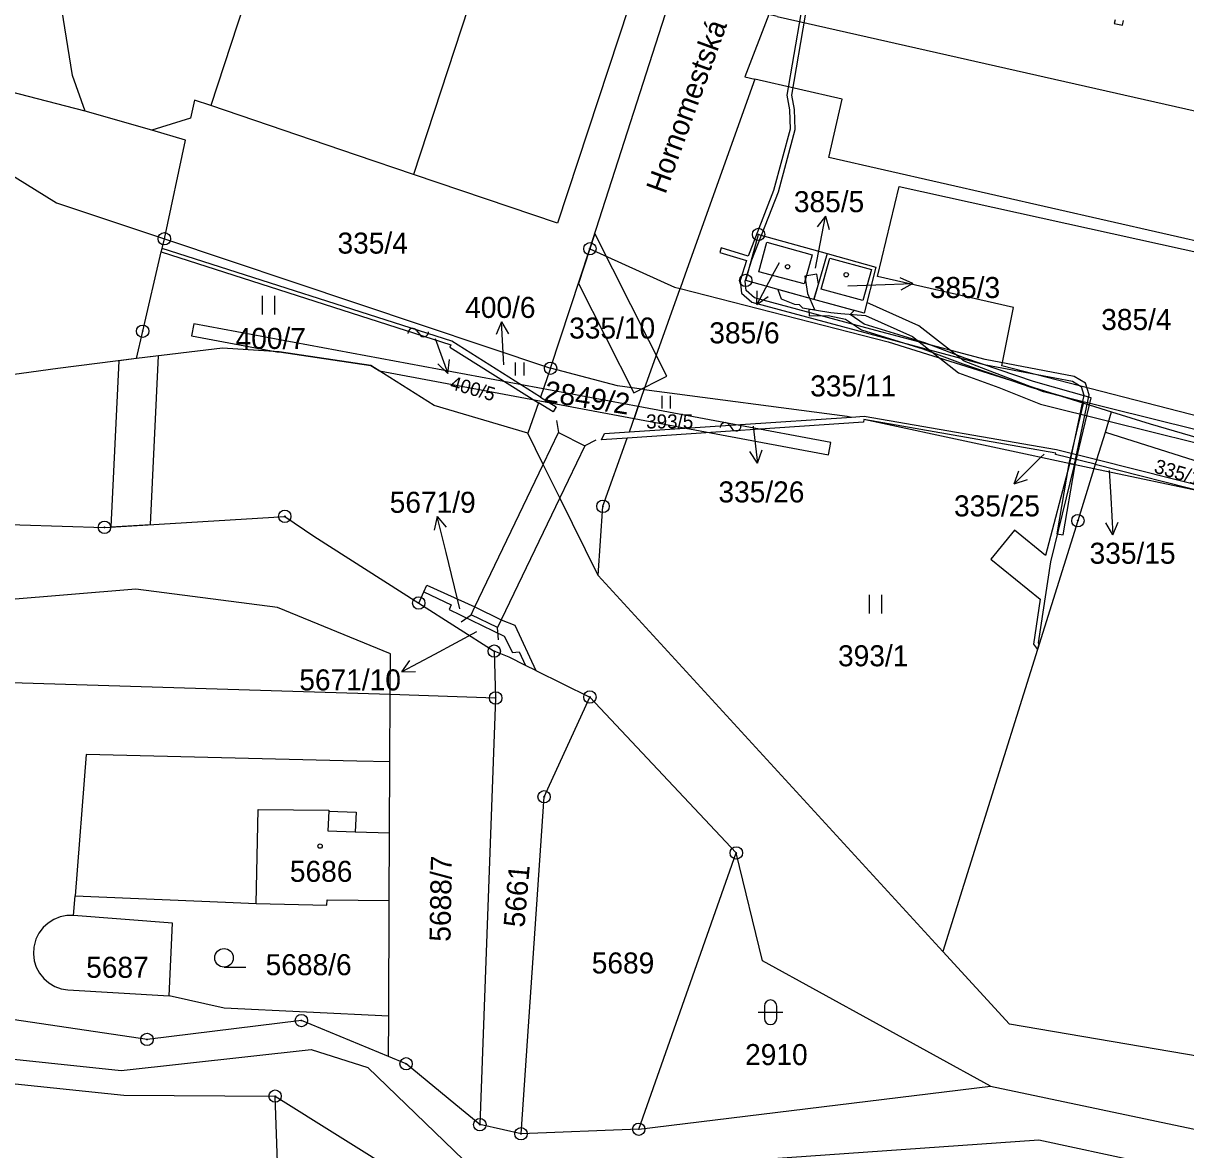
# Model space of a CAD drawing. Extents: x -644096 to -634268, y -1141430 to -1133463.
# Drawn here: x -639973.7 to -639879.7, y -1138219.7 to -1138128.6 of the extents above; entities that cross this region are included whole.
import ezdxf

# ---------------------------------------------------------------- set-up
doc = ezdxf.new("R2010")
doc.units = 0
for name, color, linetype in [('_CIVIL_CONSTRUCTION', 7, 'Continuous'), ('B_Hranice _3D', 7, 'Continuous'), ('M_Svah_Nasyp', 7, 'Continuous'), ('M_Svah_Zarez', 7, 'Continuous'), ('spodek_zarez', 7, 'Continuous'), ('svrsek_osa_sjezdy', 7, 'Continuous'), ('svrsek_osa_VRT', 7, 'Continuous'), ('svrsek_popisy_VRT', 7, 'Continuous'), ('terminal_VRT', 7, 'Continuous')]:
    doc.layers.add(name, color=color, linetype=linetype)

msp = doc.modelspace()

# ---------------------------------------------------------------- linework, layer by layer
at = {"layer": '_CIVIL_CONSTRUCTION'}
for centre, radius in [((-639914.26, -1138145.67), 0.5), ((-639962.31, -1138146.02), 0.5), ((-639962.31, -1138146.02), 0.0303), ((-639927.9, -1138146.83), 0.5), ((-639914.26, -1138145.67), 0.0303), ((-639927.9, -1138146.83), 0.0303), ((-639915.3, -1138149.39), 0.5), ((-639915.3, -1138149.39), 0.0303), ((-639964.06, -1138153.5), 0.5), ((-639964.06, -1138153.5), 0.0303), ((-639931.08, -1138156.49), 0.5), ((-639931.08, -1138156.49), 0.0303), ((-639952.57, -1138168.47), 0.5), ((-639926.84, -1138167.66), 0.5), ((-639926.84, -1138167.66), 0.0303), ((-639967.15, -1138169.36), 0.5), ((-639952.57, -1138168.47), 0.0303), ((-639888.44, -1138168.82), 0.5), ((-639888.44, -1138168.82), 0.0303), ((-639967.15, -1138169.36), 0.0303), ((-639941.74, -1138175.48), 0.5), ((-639941.74, -1138175.48), 0.0303), ((-639935.63, -1138179.37), 0.5), ((-639935.63, -1138179.37), 0.0303), ((-639935.52, -1138183.16), 0.5), ((-639927.9, -1138183.08), 0.5), ((-639935.52, -1138183.16), 0.0303), ((-639927.9, -1138183.08), 0.0303), ((-639931.6, -1138191.15), 0.5), ((-639931.6, -1138191.15), 0.0303), ((-639916.06, -1138195.69), 0.5), ((-639916.06, -1138195.69), 0.0303), ((-639951.23, -1138209.24), 0.5), ((-639951.23, -1138209.24), 0.0303), ((-639963.71, -1138210.77), 0.5), ((-639963.71, -1138210.77), 0.0303), ((-639942.76, -1138212.74), 0.5), ((-639942.76, -1138212.74), 0.0303), ((-639953.35, -1138215.35), 0.5), ((-639953.35, -1138215.35), 0.0303), ((-639936.8, -1138217.66), 0.5), ((-639936.8, -1138217.66), 0.0303), ((-639923.95, -1138218.03), 0.5), ((-639933.47, -1138218.4), 0.5), ((-639933.47, -1138218.4), 0.0303), ((-639923.95, -1138218.03), 0.0303)]:
    msp.add_circle(centre, radius, dxfattribs=at)
at = {"layer": 'B_Hranice _3D'}
for points in [[(-639910.85, -1138127.84), (-639911.97, -1138134.4), (-639911.76, -1138135.6), (-639911.71, -1138137.16), (-639913.04, -1138142.11), (-639915.11, -1138147.42), (-639917.28, -1138146.76), (-639917.4, -1138147.14), (-639915.24, -1138147.79), (-639915.74, -1138149.4), (-639915.65, -1138150.42), (-639914.8, -1138151.15), (-639905.27, -1138153.72), (-639896.02, -1138156.18), (-639888.88, -1138157.53), (-639888.17, -1138157.96), (-639887.96, -1138158.66), (-639889.11, -1138164.2), (-639888.71, -1138164.28), (-639887.54, -1138158.64), (-639887.83, -1138157.7), (-639888.74, -1138157.15), (-639895.94, -1138155.78), (-639905.17, -1138153.34), (-639914.6, -1138150.79), (-639915.27, -1138150.22), (-639915.34, -1138149.44), (-639914.8, -1138147.73), (-639912.66, -1138142.23), (-639911.31, -1138137.2), (-639911.36, -1138135.56), (-639911.57, -1138134.4), (-639910.47, -1138127.94)], [(-639885.42, -1138128.32), (-639885.51, -1138128.61), (-639884.84, -1138128.76), (-639884.76, -1138128.38)], [(-639875.28, -1138162.37), (-639889.53, -1138158.82), (-639891.21, -1138158.4), (-639892.52, -1138157.89), (-639897.63, -1138155.92), (-639901.29, -1138153.07), (-639905.51, -1138151.19), (-639905.73, -1138152.05), (-639909.78, -1138150.94), (-639912.7, -1138150.12), (-639912.44, -1138150.88)], [(-639912.44, -1138150.88), (-639911.36, -1138151.32), (-639910.98, -1138151.34), (-639910.71, -1138151.6), (-639909.58, -1138151.81), (-639908.42, -1138152), (-639907.6, -1138152.08), (-639905.62, -1138152.24), (-639901.81, -1138153.93), (-639899.59, -1138155.68), (-639898.09, -1138156.86), (-639894.83, -1138158.06), (-639891.46, -1138159.4), (-639885.94, -1138160.77), (-639875.52, -1138163.35)]]:
    msp.add_lwpolyline(points, dxfattribs=at)
for points in [[(-639927.5, -1138145.6), (-639927.9, -1138146.83), (-639928.83, -1138149.64), (-639924.35, -1138158.49), (-639921.67, -1138157.13)], [(-639910.52, -1138149.04), (-639910.31, -1138150.46), (-639909.73, -1138151.75), (-639910.19, -1138151.76), (-639910.17, -1138152.26), (-639908.62, -1138152.22), (-639907.24, -1138152.53), (-639905.93, -1138153.38), (-639900.97, -1138154.92), (-639897.74, -1138156.15), (-639893.82, -1138157.48), (-639892.17, -1138158.04), (-639890.55, -1138158.5), (-639887.98, -1138159.23), (-639889.16, -1138164.19), (-639888.67, -1138164.29), (-639887.38, -1138158.89), (-639892.03, -1138157.56), (-639897.58, -1138155.67), (-639900.81, -1138154.44), (-639905.71, -1138152.92), (-639906.85, -1138152.14), (-639906.53, -1138151.83), (-639909.78, -1138150.94), (-639909.42, -1138149.7), (-639909.54, -1138148.9)], [(-639959.93, -1138152.89), (-639960.11, -1138153.87), (-639953.22, -1138155.16), (-639953.03, -1138155.17), (-639945.61, -1138156.27), (-639944.92, -1138156.71), (-639924.33, -1138160.55), (-639923.99, -1138159.6)], [(-639965.99, -1138155.9), (-639966.63, -1138169.33), (-639963.42, -1138169.13), (-639962.77, -1138155.5), (-639964.57, -1138155.72)], [(-639923.99, -1138159.6), (-639924.33, -1138160.55), (-639908.6, -1138163.49), (-639908.42, -1138162.51)], [(-639889.14, -1138164.35), (-639891.05, -1138171.65), (-639893.57, -1138169.6), (-639895.47, -1138171.92), (-639891.48, -1138175.16), (-639892.04, -1138178.81), (-639891.71, -1138179.25), (-639891.57, -1138178.78), (-639891.62, -1138178.71), (-639890.62, -1138172.16), (-639888.74, -1138164.43), (-639888.71, -1138164.28), (-639889.11, -1138164.2)], [(-639888.67, -1138164.29), (-639889.16, -1138164.19), (-639889.2, -1138164.37), (-639890.13, -1138169.89), (-639889.63, -1138169.97), (-639888.7, -1138164.47)]]:
    msp.add_lwpolyline(points, close=True, dxfattribs=at)
at = {"layer": 'M_Svah_Nasyp'}
for p, q in [((-639930.603, -1138160.715), (-639930.43, -1138161.699)), ((-639927.416, -1138162.301), (-639928.299, -1138162.77)), ((-639937.2, -1138175.8), (-639931.67, -1138164.29)), ((-639930.33, -1138166.98), (-639935.08, -1138176.84)), ((-639938.32, -1138177.003), (-639937.501, -1138176.43)), ((-639937.5, -1138176.43), (-639937.2, -1138175.8)), ((-639935.293, -1138178.457), (-639935.381, -1138177.461)), ((-639954.89, -1138199.79), (-639954.72, -1138192.17)), ((-639954.72, -1138192.17), (-639949.02, -1138192.22)), ((-639949.02, -1138192.32), (-639949.08, -1138193.89)), ((-639949.02, -1138192.22), (-639949.02, -1138192.32)), ((-639949.02, -1138192.32), (-639946.81, -1138192.4)), ((-639946.81, -1138192.4), (-639946.87, -1138193.97)), ((-639949.08, -1138193.89), (-639946.87, -1138193.97)), ((-639946.87, -1138193.97), (-639944.1, -1138194.07))]:
    msp.add_line(p, q, dxfattribs=at)
for points in [[(-639905.12, -1138148.52), (-639905.82, -1138151.03), (-639909.2, -1138150.11), (-639908.51, -1138147.6), (-639905.12, -1138148.52)], [(-639931.67, -1138164.29), (-639930.43, -1138161.7), (-639928.3, -1138162.77), (-639930.33, -1138166.98)], [(-639935.08, -1138176.84), (-639935.38, -1138177.46), (-639937.5, -1138176.43)]]:
    msp.add_lwpolyline(points, dxfattribs=at)
at = {"layer": 'M_Svah_Zarez'}
for p, q in [((-639941.88, -1138153.476), (-639941.68, -1138153.744)), ((-639916.62, -1138161.096), (-639916.42, -1138161.364))]:
    msp.add_line(p, q, dxfattribs=at)
for centre in [(-639911.917, -1138148.289), (-639907.177, -1138148.929), (-639949.717, -1138195.139)]:
    msp.add_circle(centre, 0.175, dxfattribs=at)
for centre, start, end in [((-639942.224, -1138153.668), 29.29136, 181.21887), ((-639941.336, -1138153.551), 209.29136, 1.21887), ((-639916.964, -1138161.288), 29.29136, 181.21887), ((-639916.076, -1138161.171), 209.29136, 1.21887)]:
    msp.add_arc(centre, 0.394, start, end, dxfattribs=at)
at = {"layer": 'spodek_zarez'}
msp.add_circle((-638683.068, -1137056.847), 1378.084, dxfattribs=at)
at = {"layer": 'svrsek_osa_sjezdy'}
for p, q in [((-639954.371, -1138152.15), (-639954.371, -1138150.65)), ((-639953.37, -1138152.15), (-639953.37, -1138150.65)), ((-639933.918, -1138157.07), (-639933.918, -1138156.02)), ((-639933.217, -1138157.07), (-639933.217, -1138156.02)), ((-639922.062, -1138159.74), (-639922.062, -1138158.735)), ((-639921.392, -1138159.74), (-639921.392, -1138158.735)), ((-639905.281, -1138176.33), (-639905.281, -1138174.83)), ((-639904.28, -1138176.33), (-639904.28, -1138174.83)), ((-639957.483, -1138204.92), (-639955.733, -1138204.92)), ((-639913.791, -1138208.071), (-639913.791, -1138209.072)), ((-639912.789, -1138209.072), (-639912.789, -1138208.071)), ((-639914.291, -1138208.571), (-639912.289, -1138208.571))]:
    msp.add_line(p, q, dxfattribs=at)
msp.add_circle((-639957.483, -1138204.17), 0.75, dxfattribs=at)
for centre, start, end in [((-639913.29, -1138208.071), 0, 180), ((-639913.29, -1138209.071), 180, 359.98789)]:
    msp.add_arc(centre, 0.5, start, end, dxfattribs=at)
at = {"layer": 'svrsek_popisy_VRT'}
for p, q in [((-639908.847, -1138144.184), (-639909.53, -1138145.072)), ((-639909.42, -1138147.13), (-639908.847, -1138144.184)), ((-639908.847, -1138144.184), (-639908.547, -1138145.263)), ((-639909.66, -1138148.39), (-639909.42, -1138147.13)), ((-639912.6, -1138147.97), (-639912.99, -1138148.7)), ((-639912.99, -1138148.7), (-639914.399, -1138151.35)), ((-639901.781, -1138149.645), (-639902.799, -1138149.18)), ((-639907.04, -1138149.82), (-639904.78, -1138149.75)), ((-639904.78, -1138149.75), (-639901.781, -1138149.645)), ((-639901.781, -1138149.645), (-639902.764, -1138150.181)), ((-639914.399, -1138151.35), (-639914.371, -1138150.23)), ((-639914.399, -1138151.35), (-639913.487, -1138150.701)), ((-639935.037, -1138152.743), (-639935.485, -1138153.769)), ((-639934.88, -1138155.74), (-639935.037, -1138152.743)), ((-639935.037, -1138152.743), (-639934.485, -1138153.717)), ((-639940.41, -1138154.09), (-639939.384, -1138156.91)), ((-639934.86, -1138156.23), (-639934.88, -1138155.74)), ((-639939.384, -1138156.91), (-639940.197, -1138156.14)), ((-639939.384, -1138156.91), (-639939.256, -1138155.798)), ((-639914.71, -1138161.18), (-639914.344, -1138164.159)), ((-639914.344, -1138164.159), (-639914.963, -1138163.226)), ((-639914.344, -1138164.159), (-639913.969, -1138163.104)), ((-639891.46, -1138163.72), (-639893.582, -1138165.842)), ((-639891.17, -1138163.43), (-639891.46, -1138163.72)), ((-639893.582, -1138165.842), (-639893.228, -1138164.78)), ((-639885.91, -1138164.76), (-639885.78, -1138166.96)), ((-639893.582, -1138165.842), (-639892.52, -1138165.488)), ((-639885.78, -1138166.96), (-639885.623, -1138169.957)), ((-639940.246, -1138168.488), (-639940.49, -1138169.581)), ((-639939.52, -1138171.4), (-639940.246, -1138168.488)), ((-639940.246, -1138168.488), (-639939.518, -1138169.339)), ((-639885.623, -1138169.957), (-639886.175, -1138168.983)), ((-639885.623, -1138169.957), (-639885.175, -1138168.931)), ((-639938.41, -1138175.95), (-639939.52, -1138171.4)), ((-639937.07, -1138177.82), (-639940.46, -1138179.64)), ((-639940.46, -1138179.64), (-639943.11, -1138181.049)), ((-639943.11, -1138181.049), (-639942.461, -1138180.137)), ((-639943.11, -1138181.049), (-639941.99, -1138181.021))]:
    msp.add_line(p, q, dxfattribs=at)
at = {"layer": 'terminal_VRT'}
for p, q in [((-639963.32, -1138137.23), (-639968.71, -1138135.7)), ((-639962.49, -1138146.81), (-639962.31, -1138146.02)), ((-639962.31, -1138146.02), (-639931.08, -1138156.49)), ((-639962.56, -1138147.09), (-639962.49, -1138146.81)), ((-639931.08, -1138156.49), (-639927.9, -1138146.83)), ((-639908.71, -1138147.22), (-639909.78, -1138150.94)), ((-639923.5, -1138158.21), (-639920.61, -1138150.05)), ((-639931.08, -1138156.49), (-639931.9, -1138158.82)), ((-639924.71, -1138161.64), (-639923.5, -1138158.21)), ((-639932.06, -1138159.28), (-639932.93, -1138161.75)), ((-639924.71, -1138161.64), (-639906.74, -1138160.44)), ((-639886.22, -1138161.67), (-639885.71, -1138160.01)), ((-639887.14, -1138164.62), (-639905.76, -1138160.65)), ((-639886.91, -1138163.88), (-639886.22, -1138161.67)), ((-639886.91, -1138163.88), (-639887.03, -1138164.26)), ((-639886.91, -1138163.88), (-639851.14, -1138172.94)), ((-639887.14, -1138164.62), (-639888.44, -1138168.82)), ((-639887.03, -1138164.26), (-639887.14, -1138164.62)), ((-639877.69, -1138166.63), (-639887.14, -1138164.62)), ((-639887.03, -1138164.26), (-639877.69, -1138166.63)), ((-639888.44, -1138168.82), (-639899.37, -1138203.65)), ((-639899.37, -1138203.65), (-639927.22, -1138173.25)), ((-639941.74, -1138175.48), (-639941.32, -1138174.58)), ((-639941.74, -1138175.48), (-639935.63, -1138179.37)), ((-639935.63, -1138179.37), (-639935.52, -1138183.16)), ((-639932.28, -1138180.93), (-639933.11, -1138180.52)), ((-639932.28, -1138180.93), (-639927.9, -1138183.08)), ((-639944.04, -1138182.89), (-639974.67, -1138181.92)), ((-639944.07, -1138188.33), (-639944.04, -1138182.89)), ((-639935.52, -1138183.16), (-639944.04, -1138182.89)), ((-639935.52, -1138183.16), (-639936.8, -1138217.66)), ((-639927.9, -1138183.08), (-639916.06, -1138195.69)), ((-639923.95, -1138218.03), (-639916.06, -1138195.69)), ((-639913.93, -1138204.4), (-639916.06, -1138195.69)), ((-639969.65, -1138200.75), (-639969.52, -1138199.15)), ((-639944.17, -1138208.89), (-639944.13, -1138199.54)), ((-639895.5, -1138214.55), (-639913.93, -1138204.4)), ((-639970.12, -1138206.76), (-639961.92, -1138207.24)), ((-639944.19, -1138212.15), (-639944.17, -1138208.89)), ((-639923.95, -1138218.03), (-639895.5, -1138214.55)), ((-639895.5, -1138214.55), (-639874.33, -1138219.01)), ((-639953.35, -1138215.35), (-639939.46, -1138224.02)), ((-639923.95, -1138218.03), (-639933.47, -1138218.4))]:
    msp.add_line(p, q, dxfattribs=at)
for points in [[(-639927.9, -1138146.83), (-639908.86, -1138087.63), (-639907.59, -1138083.46), (-639903.5, -1138070.07)], [(-639922.98, -1138083.74), (-639923.39, -1138083.6), (-639942.16, -1138140.82)], [(-639912.14, -1138087.13), (-639911.61, -1138087.35), (-639930.53, -1138144.76), (-639942.16, -1138140.82)], [(-639964.57, -1138155.72), (-639970.93, -1138156.51), (-639981.92, -1138158.02), (-640012.66, -1138153.48), (-640025.08, -1138154.19), (-640066.74, -1138155.12), (-640091.07, -1138158.68), (-640100.29, -1138160), (-640106.04, -1138156.61), (-640110.39, -1138154.04), (-640117.22, -1138149.62), (-640118.33, -1138148.11), (-640122.99, -1138140.9), (-640128.97, -1138129.83), (-640128.12, -1138113.45), (-640129.91, -1138106.89), (-640135.07, -1138095.63), (-640136.46, -1138093.31)], [(-639968.71, -1138135.7), (-639969.73, -1138132.82), (-639970.59, -1138127.46), (-639969.22, -1138123.64), (-639966.22, -1138119.77), (-639964.17, -1138117.3), (-639960.15, -1138112.52), (-639957.21, -1138108.41), (-639954.46, -1138104.44), (-639949.28, -1138095.74), (-639948.96, -1138095.68), (-639948.23, -1138095.98), (-639947.26, -1138093.32)], [(-639947.26, -1138093.32), (-639945.06, -1138094.04), (-639958.55, -1138135.26)], [(-640125.7, -1138099.66), (-640117.45, -1138103.37), (-640034.93, -1138122.75), (-639981.87, -1138136.41), (-639971.04, -1138143.12), (-639962.31, -1138146.02)], [(-639968.71, -1138135.7), (-639974.86, -1138134.11), (-640033.9, -1138118.76)], [(-639912.75, -1138128.04), (-639913.42, -1138127.89), (-639915.38, -1138132.94), (-639914.56, -1138133.13)], [(-639912.75, -1138128.04), (-639838.79, -1138144.77), (-639841.07, -1138154.82), (-639908.59, -1138139.46), (-639907.51, -1138134.73), (-639914.56, -1138133.13)], [(-639914.56, -1138133.13), (-639920.2, -1138148.9), (-639920.61, -1138150.05)], [(-639958.55, -1138135.26), (-639959.87, -1138134.81), (-639960.2, -1138136.27), (-639963.32, -1138137.23)], [(-639942.16, -1138140.82), (-639946.76, -1138139.26), (-639958.55, -1138135.26)], [(-639962.31, -1138146.02), (-639960.6, -1138138.05), (-639963.32, -1138137.23)], [(-639904.65, -1138149.07), (-639902.9, -1138141.81), (-639866.38, -1138149.86), (-639869.48, -1138162.78), (-639894.59, -1138156.3), (-639893.64, -1138151.57), (-639904.65, -1138149.07)], [(-639909.78, -1138150.94), (-639915.3, -1138149.39), (-639914.26, -1138145.67), (-639908.71, -1138147.22)], [(-639910.57, -1138149.67), (-639914.25, -1138148.69), (-639913.59, -1138146.29), (-639909.94, -1138147.33), (-639910.57, -1138149.67)], [(-639964.57, -1138155.72), (-639964.06, -1138153.5), (-639962.56, -1138147.09)], [(-639962.56, -1138147.09), (-639939.14, -1138154.61), (-639939.23, -1138154.79), (-639932.06, -1138159.28)], [(-639931.9, -1138158.82), (-639939.06, -1138154.31), (-639962.49, -1138146.81)], [(-639927.9, -1138146.83), (-639921.05, -1138149.94), (-639920.61, -1138150.05)], [(-639908.71, -1138147.22), (-639904.77, -1138148.31), (-639905.73, -1138152.05), (-639909.78, -1138150.94)], [(-639920.61, -1138150.05), (-639903.79, -1138154.37), (-639885.71, -1138160.01)], [(-639932.93, -1138161.75), (-639940.48, -1138159.52), (-639945.61, -1138156.27), (-639953.03, -1138155.17), (-639957.6, -1138154.86), (-639964.57, -1138155.72)], [(-639923.5, -1138158.21), (-639925.67, -1138157.93), (-639931.08, -1138156.49)], [(-639923.5, -1138158.21), (-639907.1, -1138160.36), (-639906.74, -1138160.44)], [(-639931.9, -1138158.82), (-639930.63, -1138159.62), (-639930.86, -1138160.03), (-639932.06, -1138159.28)], [(-639906.74, -1138160.44), (-639905.73, -1138160.37), (-639890.18, -1138163.06), (-639886.91, -1138163.88)], [(-639885.71, -1138160.01), (-639882.6, -1138160.98), (-639875.01, -1138163.19), (-639850.3, -1138169.4)], [(-639905.76, -1138160.65), (-639905.78, -1138160.85), (-639924.89, -1138162.14)], [(-639887.03, -1138164.26), (-639890.25, -1138163.46), (-639890.23, -1138163.35), (-639905.76, -1138160.65)], [(-639927.22, -1138173.25), (-639930.33, -1138166.98), (-639931.67, -1138164.29), (-639932.93, -1138161.75)], [(-639927.22, -1138173.25), (-639926.84, -1138167.66), (-639924.89, -1138162.14)], [(-639924.89, -1138162.14), (-639926.95, -1138162.28), (-639926.73, -1138161.78), (-639924.71, -1138161.64)], [(-639886.22, -1138161.67), (-639872.51, -1138166.01), (-639853.07, -1138170.72)], [(-640071.28, -1138167.46), (-640054.9, -1138163.28), (-640042.31, -1138162.55), (-639994.57, -1138168.5), (-639967.15, -1138169.36), (-639952.57, -1138168.47), (-639950.23, -1138170.07), (-639941.74, -1138175.48)], [(-640069.11, -1138170.45), (-640059.05, -1138170.66), (-640051.78, -1138171.58), (-640044.37, -1138172.92), (-640035.68, -1138175.94), (-640026.91, -1138180.25), (-640018.62, -1138185.33), (-640008.1, -1138194.3), (-639989.34, -1138210.79), (-639965.8, -1138213.29), (-639950.45, -1138211.57), (-639945.86, -1138213.03), (-639937.34, -1138221.26), (-639936.21, -1138221.49), (-639933.84, -1138221.84), (-639891.59, -1138218.9), (-639875.06, -1138222.44), (-639841.83, -1138231.14), (-639830.5, -1138233.25), (-639820.91, -1138233.83), (-639809.11, -1138234.17), (-639758.74, -1138238.27), (-639748.88, -1138238.87), (-639700.55, -1138249.98)], [(-639944.04, -1138182.89), (-639944.02, -1138179.6), (-639953.15, -1138175.84), (-639964.62, -1138174.37), (-639980.56, -1138175.67), (-640015.24, -1138172.43), (-640040.94, -1138171.24)], [(-639941.32, -1138174.58), (-639941.08, -1138174.03), (-639937.2, -1138175.8), (-639935.08, -1138176.84), (-639933.98, -1138177.28), (-639932.28, -1138180.93)], [(-639941.32, -1138174.58), (-639939.11, -1138175.62), (-639939.29, -1138175.99), (-639934.83, -1138178.16), (-639934.17, -1138179.49), (-639933.62, -1138179.42), (-639933.11, -1138180.52)], [(-639933.11, -1138180.52), (-639934.44, -1138179.87), (-639935.63, -1138179.37)], [(-639933.47, -1138218.4), (-639931.6, -1138191.15), (-639927.9, -1138183.08)], [(-639944.07, -1138188.33), (-639946.75, -1138188.27), (-639968.62, -1138187.73), (-639969.52, -1138199.15)], [(-639944.13, -1138199.54), (-639944.1, -1138194.07), (-639944.07, -1138188.33)], [(-639969.52, -1138199.15), (-639957.36, -1138199.68), (-639954.89, -1138199.79), (-639949.16, -1138199.92), (-639949.15, -1138199.48), (-639944.13, -1138199.54)], [(-639969.65, -1138200.75), (-639970.199, -1138200.757), (-639970.738, -1138200.864), (-639971.248, -1138201.066), (-639971.713, -1138201.358), (-639972.117, -1138201.73), (-639972.448, -1138202.168), (-639972.693, -1138202.659), (-639972.845, -1138203.187), (-639972.866, -1138203.308), (-639972.897, -1138203.856), (-639972.829, -1138204.401), (-639972.663, -1138204.924), (-639972.405, -1138205.409), (-639972.063, -1138205.838), (-639971.649, -1138206.199), (-639971.177, -1138206.478), (-639970.661, -1138206.668), (-639970.12, -1138206.76)], [(-639961.92, -1138207.24), (-639961.66, -1138201.38), (-639969.65, -1138200.75)], [(-639861.94, -1138215.21), (-639872.62, -1138213.17), (-639893.98, -1138209.54), (-639899.37, -1138203.65)], [(-639944.19, -1138212.15), (-639951.23, -1138209.24), (-639963.71, -1138210.77), (-639988.09, -1138207.17), (-639991.53, -1138205.59)], [(-639944.17, -1138208.89), (-639957.47, -1138208.25), (-639961.92, -1138207.24)], [(-639936.8, -1138217.66), (-639938.29, -1138216.43), (-639942.76, -1138212.74), (-639944.19, -1138212.15)], [(-639990.18, -1138212.71), (-639965.58, -1138215.28), (-639953.35, -1138215.35)], [(-639985.45, -1138222.13), (-639953.15, -1138220.72), (-639953.35, -1138215.35)], [(-639933.47, -1138218.4), (-639934.89, -1138218.08), (-639936.8, -1138217.66)]]:
    msp.add_lwpolyline(points, dxfattribs=at)

# ---------------------------------------------------------------- texts
at = {"layer": 'svrsek_osa_VRT'}
for s, height, p in [('385/5', 1.7, (-639911.406, -1138143.875)), ('335/4', 1.7, (-639948.31, -1138147.225)), ('385/3', 1.7, (-639900.416, -1138150.815)), ('400/6', 1.7, (-639937.986, -1138152.425)), ('385/4', 1.7, (-639886.556, -1138153.402)), ('335/10', 1.7, (-639929.576, -1138154.095)), ('385/6', 1.7, (-639918.246, -1138154.482)), ('400/7', 1.7, (-639956.55, -1138154.935)), ('335/11', 1.7, (-639910.086, -1138158.775)), ('393/5', 1.139, (-639923.35, -1138161.364)), ('335/26', 1.7, (-639917.506, -1138167.345)), ('5671/9', 1.7, (-639944.086, -1138168.185)), ('335/25', 1.7, (-639898.456, -1138168.475)), ('335/15', 1.7, (-639887.496, -1138172.305)), ('393/1', 1.7, (-639907.836, -1138180.595)), ('5671/10', 1.7, (-639951.396, -1138182.545)), ('5686', 1.7, (-639952.16, -1138198.025)), ('5689', 1.7, (-639927.75, -1138205.435)), ('5687', 1.7, (-639968.63, -1138205.785)), ('5688/6', 1.7, (-639954.12, -1138205.575)), ('2910', 1.7, (-639915.35, -1138212.845))]:
    msp.add_text(s, height=height, dxfattribs=at).set_placement(p)
for s, height, rotation, p in [('400/5', 1.1, 344, (-639939.279, -1138158.158)), ('2849/2', 1.7, 351, (-639931.686, -1138159.169)), ('335/13', 1.14, 343, (-639882.356, -1138164.902)), ('5688/7', 1.7, 89, (-639939.175, -1138202.877)), ('5661', 1.7, 85, (-639933.196, -1138201.757))]:
    msp.add_text(s, height=height, rotation=rotation, dxfattribs=at).set_placement(p)
at = {"layer": 'svrsek_popisy_VRT'}
msp.add_text('Hornomestská', height=1.7, rotation=70, dxfattribs=at).set_placement((-639921.799, -1138142.481))

doc.saveas('drawing.dxf')
